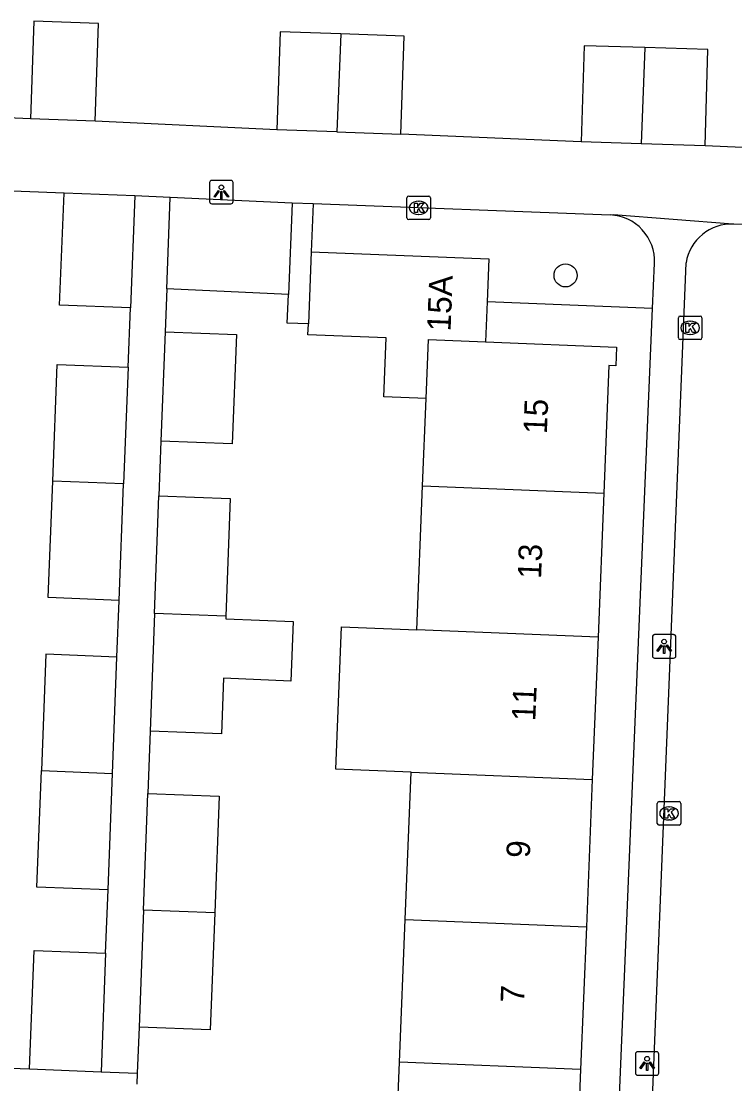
# Model space of a CAD drawing. Extents: x 161355 to 162026, y 386504 to 387459.
# Drawn here: x 161536.91 to 161567.23, y 387349.56 to 387394.71 of the extents above; entities that cross this region are included whole.
import ezdxf

# ---------------------------------------------------------------- set-up
doc = ezdxf.new("R2010")
doc.units = 0
for name, color, linetype in [('IMGEO_Boom', 7, 'Continuous'), ('IMGEO_Groenvoorziening', 7, 'Continuous'), ('IMGEO_Kolk', 7, 'Continuous'), ('IMGEO_Lichtpunt', 7, 'Continuous'), ('IMGEO_Pand', 7, 'Continuous'), ('IMGEO_Pand_nummerreeks', 7, 'Continuous'), ('IMGEO_Rijbaan_lokaal_open', 7, 'Continuous'), ('IMGEO_Voetpad_open', 7, 'Continuous')]:
    doc.layers.add(name, color=color, linetype=linetype)

msp = doc.modelspace()

# ---------------------------------------------------------------- linework, layer by layer
at = {"layer": 'IMGEO_Boom'}
msp.add_circle((161560.034, 387383.908), 0.489, dxfattribs=at)
at = {"layer": 'IMGEO_Groenvoorziening'}
for points in [[(161548.257, 387383.101), (161543.087, 387383.342)], [(161563.735, 387382.504), (161556.7, 387382.784)]]:
    msp.add_lwpolyline(points, dxfattribs=at)
at = {"layer": 'IMGEO_Kolk'}
for p, q in [((161553.295, 387386.353), (161553.295, 387387.205)), ((161553.37, 387387.279), (161554.222, 387387.279)), ((161553.783, 387387.059), (161553.808, 387387.059)), ((161554.296, 387387.205), (161554.296, 387386.353)), ((161554.222, 387386.279), (161553.37, 387386.279)), ((161553.806, 387386.499), (161553.781, 387386.499)), ((161564.83, 387381.256), (161564.83, 387382.108)), ((161564.905, 387382.182), (161565.757, 387382.182)), ((161565.831, 387382.108), (161565.831, 387381.256)), ((161565.318, 387381.962), (161565.343, 387381.962)), ((161565.757, 387381.182), (161564.905, 387381.182)), ((161565.341, 387381.402), (161565.316, 387381.402)), ((161563.935, 387360.619), (161563.935, 387361.471)), ((161564.01, 387361.545), (161564.862, 387361.545)), ((161564.423, 387361.325), (161564.448, 387361.325)), ((161564.936, 387361.471), (161564.936, 387360.619)), ((161564.862, 387360.545), (161564.01, 387360.545)), ((161564.446, 387360.765), (161564.421, 387360.765))]:
    msp.add_line(p, q, dxfattribs=at)
for points in [[(161553.295, 387386.353), (161553.295, 387387.205)], [(161553.37, 387387.279), (161554.222, 387387.279)], [(161554.296, 387387.205), (161554.296, 387386.353)], [(161553.616, 387386.979), (161553.739, 387386.979), (161553.739, 387386.828), (161553.869, 387386.979), (161554.033, 387386.979), (161553.887, 387386.828), (161554.04, 387386.579), (161553.888, 387386.579), (161553.803, 387386.743), (161553.739, 387386.676), (161553.739, 387386.579), (161553.616, 387386.579), (161553.616, 387386.979)], [(161554.222, 387386.279), (161553.37, 387386.279)], [(161564.83, 387381.256), (161564.83, 387382.108)], [(161564.905, 387382.182), (161565.757, 387382.182)], [(161565.831, 387382.108), (161565.831, 387381.256)], [(161565.151, 387381.882), (161565.274, 387381.882), (161565.274, 387381.731), (161565.404, 387381.882), (161565.568, 387381.882), (161565.422, 387381.731), (161565.575, 387381.482), (161565.423, 387381.482), (161565.338, 387381.646), (161565.274, 387381.579), (161565.274, 387381.482), (161565.151, 387381.482), (161565.151, 387381.882)], [(161565.757, 387381.182), (161564.905, 387381.182)], [(161563.935, 387360.619), (161563.935, 387361.471)], [(161564.01, 387361.545), (161564.862, 387361.545)], [(161564.936, 387361.471), (161564.936, 387360.619)], [(161564.256, 387361.245), (161564.379, 387361.245), (161564.379, 387361.094), (161564.509, 387361.245), (161564.673, 387361.245), (161564.527, 387361.094), (161564.68, 387360.845), (161564.528, 387360.845), (161564.443, 387361.009), (161564.379, 387360.942), (161564.379, 387360.845), (161564.256, 387360.845), (161564.256, 387361.245)], [(161564.862, 387360.545), (161564.01, 387360.545)]]:
    msp.add_lwpolyline(points, dxfattribs=at)
for centre, start, end in [((161553.372, 387387.203), 91.552, 178.448), ((161553.372, 387387.203), 91.552, 178.448), ((161554.22, 387387.203), 1.552, 88.448), ((161554.22, 387387.203), 1.552, 88.448), ((161553.372, 387386.355), 181.552, 268.448), ((161553.372, 387386.355), 181.552, 268.448), ((161554.22, 387386.355), 271.552, 358.448), ((161554.22, 387386.355), 271.552, 358.448), ((161564.907, 387382.106), 91.552, 178.448), ((161564.907, 387382.106), 91.552, 178.448), ((161565.755, 387382.106), 1.552, 88.448), ((161565.755, 387382.106), 1.552, 88.448), ((161564.907, 387381.258), 181.552, 268.448), ((161564.907, 387381.258), 181.552, 268.448), ((161565.755, 387381.258), 271.552, 358.448), ((161565.755, 387381.258), 271.552, 358.448), ((161564.012, 387361.469), 91.552, 178.448), ((161564.012, 387361.469), 91.552, 178.448), ((161564.86, 387361.469), 1.552, 88.448), ((161564.86, 387361.469), 1.552, 88.448), ((161564.012, 387360.621), 181.552, 268.448), ((161564.012, 387360.621), 181.552, 268.448), ((161564.86, 387360.621), 271.552, 358.448), ((161564.86, 387360.621), 271.552, 358.448)]:
    msp.add_arc(centre, 0.0765, start, end, dxfattribs=at)
for centre, major_axis, ratio, start_param, end_param in [((161553.782, 387386.779), (-0.387, 0.002), 0.722429, 4.712389, 7.853982), ((161553.807, 387386.779), (-0.39, 0.002), 0.717154, 1.570796, 4.712389), ((161565.317, 387381.682), (-0.387, 0.002), 0.722429, 4.712389, 7.853982), ((161565.342, 387381.682), (-0.39, 0.002), 0.717154, 1.570796, 4.712389), ((161564.422, 387361.045), (-0.387, 0.002), 0.722429, 4.712389, 7.853982), ((161564.447, 387361.045), (-0.39, 0.002), 0.717154, 1.570796, 4.712389)]:
    msp.add_ellipse(centre, major_axis=major_axis, ratio=ratio, start_param=start_param, end_param=end_param, dxfattribs=at)
at = {"layer": 'IMGEO_Lichtpunt'}
for p, q in [((161545.812, 387387.949), (161545.004, 387387.949)), ((161545.812, 387387.949), (161545.004, 387387.949)), ((161544.91, 387387.854), (161544.91, 387387.047)), ((161544.91, 387387.854), (161544.91, 387387.047)), ((161545.906, 387387.047), (161545.906, 387387.854)), ((161545.906, 387387.047), (161545.906, 387387.854)), ((161545.004, 387386.953), (161545.812, 387386.953)), ((161545.004, 387386.953), (161545.812, 387386.953)), ((161563.726, 387368.546), (161563.726, 387367.739)), ((161563.726, 387368.546), (161563.726, 387367.739)), ((161564.628, 387368.641), (161563.82, 387368.641)), ((161564.628, 387368.641), (161563.82, 387368.641)), ((161564.722, 387367.739), (161564.722, 387368.546)), ((161564.722, 387367.739), (161564.722, 387368.546)), ((161563.82, 387367.645), (161564.628, 387367.645)), ((161563.82, 387367.645), (161564.628, 387367.645)), ((161563.905, 387350.913), (161563.097, 387350.913)), ((161563.905, 387350.913), (161563.097, 387350.913)), ((161563.003, 387350.818), (161563.003, 387350.011)), ((161563.003, 387350.818), (161563.003, 387350.011)), ((161563.999, 387350.011), (161563.999, 387350.818)), ((161563.999, 387350.011), (161563.999, 387350.818)), ((161563.097, 387349.917), (161563.905, 387349.917)), ((161563.097, 387349.917), (161563.905, 387349.917))]:
    msp.add_line(p, q, dxfattribs=at)
for points in [[(161545.284, 387387.518), (161545.323, 387387.49), (161545.135, 387387.228), (161545.097, 387387.255), (161545.284, 387387.518)], [(161545.496, 387387.49), (161545.534, 387387.517), (161545.721, 387387.255), (161545.682, 387387.227), (161545.496, 387387.49)], [(161545.386, 387387.47), (161545.433, 387387.47), (161545.433, 387387.148), (161545.386, 387387.148), (161545.386, 387387.47)], [(161564.1, 387368.21), (161564.139, 387368.182), (161563.951, 387367.92), (161563.913, 387367.947), (161564.1, 387368.21)], [(161564.202, 387368.162), (161564.249, 387368.162), (161564.249, 387367.84), (161564.202, 387367.84), (161564.202, 387368.162)], [(161564.312, 387368.182), (161564.35, 387368.209), (161564.537, 387367.947), (161564.498, 387367.919), (161564.312, 387368.182)], [(161563.377, 387350.482), (161563.416, 387350.454), (161563.228, 387350.192), (161563.19, 387350.219), (161563.377, 387350.482)], [(161563.589, 387350.454), (161563.627, 387350.481), (161563.814, 387350.219), (161563.775, 387350.191), (161563.589, 387350.454)], [(161563.479, 387350.434), (161563.526, 387350.434), (161563.526, 387350.112), (161563.479, 387350.112), (161563.479, 387350.434)]]:
    msp.add_lwpolyline(points, dxfattribs=at)
for centre in [(161545.409, 387387.652), (161564.225, 387368.344), (161563.502, 387350.616)]:
    msp.add_circle(centre, 0.0994, dxfattribs=at)
for centre, start, end in [((161545.004, 387387.854), 90, 180), ((161545.004, 387387.854), 90, 180), ((161545.812, 387387.854), 0, 90), ((161545.812, 387387.854), 0, 90), ((161545.004, 387387.047), 180, 270), ((161545.004, 387387.047), 180, 270), ((161545.812, 387387.047), 270, 0), ((161545.812, 387387.047), 270, 360), ((161563.82, 387368.546), 90, 180), ((161563.82, 387368.546), 90, 180), ((161564.628, 387368.546), 0, 90), ((161564.628, 387368.546), 0, 90), ((161563.82, 387367.739), 180, 270), ((161563.82, 387367.739), 180, 270), ((161564.628, 387367.739), 270, 0), ((161564.628, 387367.739), 270, 360), ((161563.097, 387350.818), 90, 180), ((161563.097, 387350.818), 90, 180), ((161563.905, 387350.818), 0, 90), ((161563.905, 387350.818), 0, 90), ((161563.097, 387350.011), 180, 270), ((161563.097, 387350.011), 180, 270), ((161563.905, 387350.011), 270, 0), ((161563.905, 387350.011), 270, 360)]:
    msp.add_arc(centre, 0.0946, start, end, dxfattribs=at)
at = {"layer": 'IMGEO_Pand'}
for points in [[(161540.052, 387390.469), (161540.191, 387394.618), (161537.443, 387394.71), (161537.304, 387390.561)], [(161550.485, 387394.171), (161547.908, 387394.26), (161547.765, 387390.099)], [(161550.485, 387394.171), (161550.323, 387390.011)], [(161553.039, 387389.918), (161553.182, 387394.078), (161550.485, 387394.171)], [(161563.409, 387393.588), (161560.823, 387393.668), (161560.697, 387389.583)], [(161563.409, 387393.588), (161563.25, 387389.504)], [(161565.962, 387389.42), (161566.088, 387393.505), (161563.409, 387393.588)], [(161540.052, 387390.469), (161537.304, 387390.561)], [(161550.323, 387390.011), (161547.765, 387390.099)], [(161550.323, 387390.011), (161553.039, 387389.918)], [(161563.25, 387389.504), (161560.697, 387389.583)], [(161565.962, 387389.42), (161563.25, 387389.504)], [(161541.543, 387382.532), (161538.537, 387382.65), (161538.724, 387387.401)], [(161541.726, 387387.285), (161538.724, 387387.401)], [(161541.726, 387387.285), (161541.543, 387382.532)], [(161549.23, 387384.915), (161549.107, 387381.849)], [(161549.23, 387384.915), (161556.774, 387384.611), (161556.7, 387382.784)], [(161556.7, 387382.784), (161556.632, 387381.084)], [(161554.112, 387378.683), (161552.313, 387378.755), (161552.413, 387381.253), (161549.089, 387381.387), (161549.107, 387381.849)], [(161543.018, 387381.514), (161546.046, 387381.4), (161545.872, 387376.752), (161542.844, 387376.866)], [(161543.018, 387381.514), (161542.844, 387376.866)], [(161554.112, 387378.683), (161554.213, 387381.181), (161556.632, 387381.084)], [(161556.632, 387381.084), (161562.198, 387380.86), (161562.166, 387380.067), (161561.88, 387380.079), (161561.662, 387374.651)], [(161538.244, 387375.171), (161538.438, 387380.127), (161541.446, 387380.009)], [(161541.446, 387380.009), (161541.256, 387375.052)], [(161553.962, 387374.96), (161554.112, 387378.683)], [(161541.066, 387370.098), (161538.049, 387370.216), (161538.244, 387375.171)], [(161541.256, 387375.052), (161538.244, 387375.171)], [(161541.066, 387370.098), (161541.256, 387375.052)], [(161553.716, 387368.84), (161553.962, 387374.96)], [(161553.962, 387374.96), (161561.662, 387374.651)], [(161542.569, 387369.544), (161542.757, 387374.541)], [(161542.757, 387374.541), (161545.785, 387374.427), (161545.597, 387369.431)], [(161561.662, 387374.651), (161561.416, 387368.531)], [(161542.569, 387369.544), (161542.382, 387364.541)], [(161545.597, 387369.431), (161545.593, 387369.318), (161548.464, 387369.198), (161548.358, 387366.67), (161545.498, 387366.789), (161545.41, 387364.427), (161542.382, 387364.541)], [(161545.597, 387369.431), (161542.569, 387369.544)], [(161553.473, 387362.792), (161550.279, 387362.92), (161550.521, 387368.968), (161553.716, 387368.84)], [(161561.416, 387368.531), (161553.716, 387368.84)], [(161561.416, 387368.531), (161561.173, 387362.483)], [(161540.974, 387367.691), (161537.955, 387367.81), (161537.761, 387362.864)], [(161540.784, 387362.745), (161540.974, 387367.691)], [(161540.594, 387357.791), (161537.566, 387357.909), (161537.761, 387362.864)], [(161537.761, 387362.864), (161540.784, 387362.745)], [(161540.594, 387357.791), (161540.784, 387362.745)], [(161553.221, 387356.531), (161553.473, 387362.792)], [(161553.473, 387362.792), (161561.173, 387362.483)], [(161561.173, 387362.483), (161560.921, 387356.222)], [(161542.097, 387356.93), (161542.283, 387361.896)], [(161542.283, 387361.896), (161545.311, 387361.783), (161545.125, 387356.816)], [(161542.097, 387356.93), (161541.911, 387351.96)], [(161545.125, 387356.816), (161544.939, 387351.847), (161541.911, 387351.96)], [(161545.125, 387356.816), (161542.097, 387356.93)], [(161552.978, 387350.476), (161553.221, 387356.531)], [(161553.221, 387356.531), (161560.921, 387356.222)], [(161560.921, 387356.222), (161560.677, 387350.167)], [(161537.263, 387350.185), (161537.461, 387355.219), (161540.491, 387355.1)], [(161540.491, 387355.1), (161540.298, 387350.063)], [(161552.728, 387344.269), (161552.978, 387350.476)], [(161560.677, 387350.167), (161552.978, 387350.476)], [(161537.263, 387350.185), (161540.298, 387350.063)], [(161560.677, 387350.167), (161560.428, 387343.96)]]:
    msp.add_lwpolyline(points, dxfattribs=at)
at = {"layer": 'IMGEO_Rijbaan_lokaal_open'}
for points in [[(161576.585, 387385.71), (161567.184, 387386.083)], [(161562.879, 387327.839), (161565.156, 387384.439)]]:
    msp.add_lwpolyline(points, dxfattribs=at)
msp.add_arc((161567.074, 387384.146), 1.94, 86.7408, 171.3192, dxfattribs=at)
at = {"layer": 'IMGEO_Voetpad_open'}
for points in [[(161537.304, 387390.561), (161532.354, 387390.78)], [(161547.765, 387390.099), (161540.052, 387390.469)], [(161560.697, 387389.583), (161553.039, 387389.918)], [(161573.598, 387389.076), (161565.962, 387389.42)], [(161538.724, 387387.401), (161530.688, 387387.712)], [(161543.232, 387387.218), (161541.726, 387387.285)], [(161543.087, 387383.342), (161543.232, 387387.218)], [(161548.412, 387386.977), (161543.232, 387387.218)], [(161548.412, 387386.977), (161548.257, 387383.101)], [(161549.311, 387386.944), (161548.412, 387386.977)], [(161549.311, 387386.944), (161549.23, 387384.915)], [(161561.929, 387386.476), (161549.311, 387386.944)], [(161567.184, 387386.083), (161567.15, 387386.089), (161562.069, 387386.48), (161561.929, 387386.476)], [(161563.735, 387382.504), (161563.817, 387384.43)], [(161543.087, 387383.342), (161543.018, 387381.514)], [(161549.107, 387381.849), (161548.208, 387381.885), (161548.257, 387383.101)], [(161541.446, 387380.009), (161541.543, 387382.532)], [(161561.498, 387329.1), (161563.663, 387380.812), (161563.735, 387382.504)], [(161542.844, 387376.866), (161542.757, 387374.541)], [(161540.974, 387367.691), (161541.066, 387370.098)], [(161542.382, 387364.541), (161542.283, 387361.896)], [(161540.491, 387355.1), (161540.594, 387357.791)], [(161541.911, 387351.96), (161541.837, 387350.001)], [(161529.247, 387350.479), (161537.263, 387350.185)], [(161540.298, 387350.063), (161541.837, 387350.001)], [(161541.837, 387350.001), (161541.82, 387349.538)]]:
    msp.add_lwpolyline(points, dxfattribs=at)
msp.add_arc((161561.854, 387384.513), 1.965, 357.5883, 87.8119, dxfattribs=at)

# ---------------------------------------------------------------- texts
at = {"layer": 'IMGEO_Pand_nummerreeks'}
for s, rotation, p in [('15A', 87.6969, (161555.148, 387381.52)), ('15', 87.6969, (161559.24, 387377.157)), ('13', 87.6977, (161558.993, 387370.997)), ('11', 87.6969, (161558.749, 387364.95)), ('9', 87.6977, (161558.516, 387359.137)), ('7', 87.6977, (161558.269, 387352.976))]:
    msp.add_text(s, height=1, rotation=rotation, dxfattribs=at).set_placement(p)

doc.saveas('drawing.dxf')
